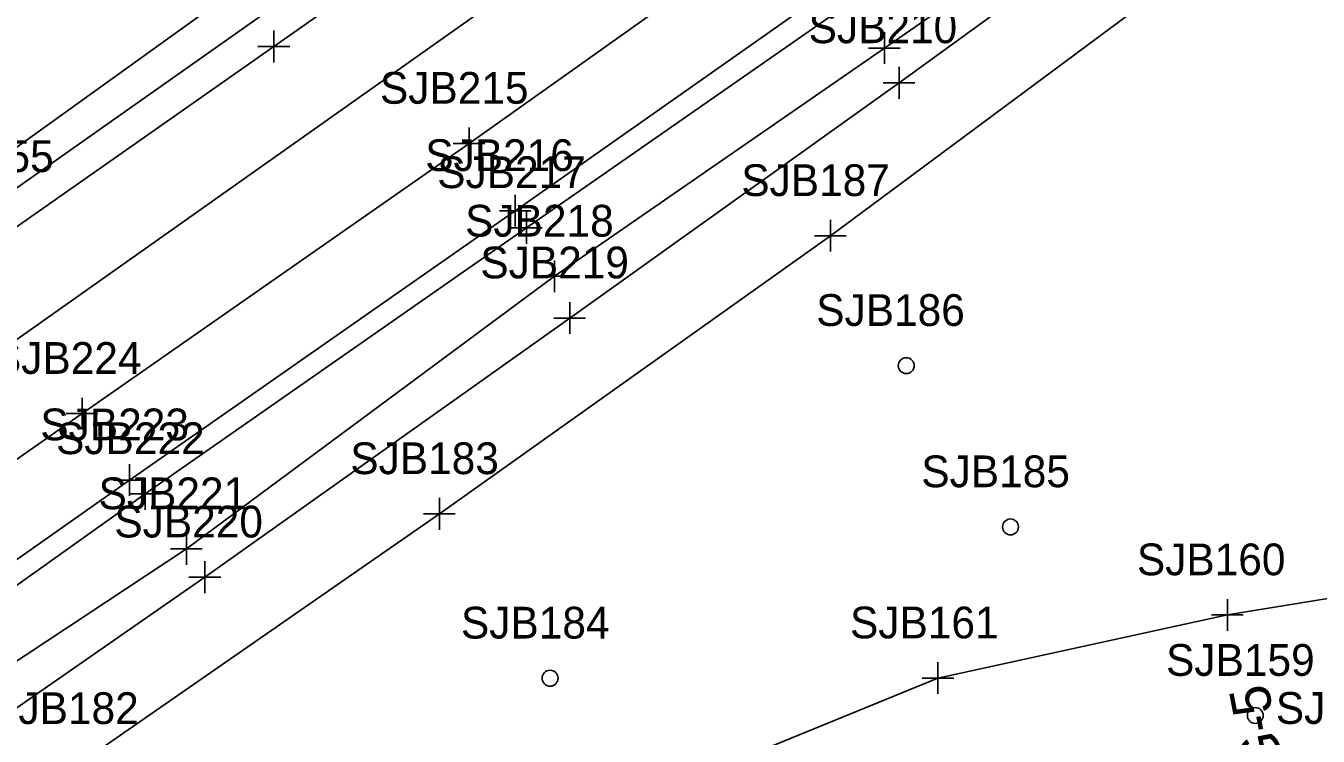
# Model space of a CAD drawing. Extents: x 941041 to 969446, y 397014 to 416764.
# Drawn here: x 951466.5 to 951629.5, y 402864.2 to 402953.7 of the extents above; entities that cross this region are included whole.
import ezdxf

# ---------------------------------------------------------------- set-up
doc = ezdxf.new("R2010")
doc.units = 0
for name, color, linetype in [('SURVEY - CENTERLINE - Preliminary Text', 7, 'Continuous'), ('SURVEY - DRAINAGE - Area Shapes', 7, 'Continuous'), ('SURVEY - DTM - Breaklines', 7, 'Continuous'), ('SURVEY - DTM - Breaklines - Points - Locators', 7, 'Continuous'), ('SURVEY - DTM - Breaklines - Points - Numbers', 7, 'Continuous'), ('SURVEY - DTM - Spot Points - Locators', 7, 'Continuous'), ('SURVEY - DTM - Spot Points - Point Numbers', 7, 'Continuous'), ('SURVEY - TRAFFIC CONTROL - Signs and Devices with Text', 7, 'Continuous'), ('SURVEY - TRANSPORTATION - Features', 7, 'Continuous'), ('SURVEY - TRANSPORTATION - Features - Points - Locators', 7, 'Continuous'), ('SURVEY - TRANSPORTATION - Features - Points - Numbers', 7, 'Continuous'), ('SURVEY - TRANSPORTATION - Roads', 7, 'Continuous'), ('SURVEY - TRANSPORTATION - Roads - Points - Locators', 7, 'Continuous'), ('SURVEY - TRANSPORTATION - Roads - Points - Numbers', 7, 'Continuous')]:
    doc.layers.add(name, color=color, linetype=linetype)

msp = doc.modelspace()

# ---------------------------------------------------------------- linework, layer by layer
at = {"layer": 'SURVEY - DRAINAGE - Area Shapes'}
msp.add_lwpolyline([(950765.73, 402528.11), (950855.07, 402487.28), (951056.09, 402625.14), (951609.08, 403015.7), (952524.78, 403657.05), (952475.83, 403724.71)], dxfattribs=at)
at = {"layer": 'SURVEY - DTM - Breaklines'}
for points in [[(951882.64, 403166.97), (951846.32, 403142.14), (951845.34, 403140.85), (951800.52, 403105.06), (951758.25, 403071.51), (951712.6, 403041.51), (951668.47, 403010.93), (951623.1, 402980.2), (951576.62, 402946.49), (951535.08, 402916.86), (951489.08, 402884.22), (951442.46, 402851.9), (951396.06, 402820.24), (951353.64, 402790.7), (951305.86, 402756.61)], [(951882.04, 403161.94), (951846.13, 403137.88), (951842.49, 403135.16), (951819.49, 403118.63), (951804.31, 403100.56), (951797.51, 403082.91), (951802.83, 403059.09), (951802.81, 403022.02), (951804.05, 402974.85), (951803.85, 402952.87), (951795.18, 402940.67), (951774.2, 402924.2), (951748.94, 402915.06), (951703.15, 402898.47), (951666.26, 402887.34), (951618.02, 402879.46), (951581.51, 402871.51), (951533.2, 402851.75), (951496.15, 402840.06)], [(951846.17, 403143.63), (951798.24, 403106.85), (951755.36, 403076.11), (951709.52, 403045.74), (951665.69, 403013.78), (951621.55, 402983.27), (951574.76, 402950.88), (951533.18, 402922.12), (951486.76, 402887.78), (951441.32, 402857.8), (951393.85, 402824.12), (951350.68, 402794.89), (951304.42, 402761.09), (951261.65, 402730.04), (951245.94, 402719.49)], [(951291.86, 402744.42), (951338.46, 402771.86), (951384.81, 402800.53), (951428.6, 402828.85), (951473.25, 402860.72), (951518.66, 402892.2), (951567.96, 402927.23), (951615.69, 402962.6), (951669.94, 403001.11), (951703.81, 403024.31), (951722.58, 403037.69)]]:
    msp.add_lwpolyline(points, dxfattribs=at)
at = {"layer": 'SURVEY - DTM - Breaklines - Points - Locators'}
for p, q in [((951574.76, 402952.88), (951574.76, 402948.88)), ((951576.76, 402950.88), (951572.76, 402950.88)), ((951576.62, 402948.49), (951576.62, 402944.49)), ((951578.62, 402946.49), (951574.62, 402946.49)), ((951567.96, 402929.23), (951567.96, 402925.23)), ((951569.96, 402927.23), (951565.96, 402927.23)), ((951533.18, 402924.12), (951533.18, 402920.12)), ((951535.18, 402922.12), (951531.18, 402922.12)), ((951535.08, 402918.86), (951535.08, 402914.86)), ((951537.08, 402916.86), (951533.08, 402916.86)), ((951518.66, 402894.2), (951518.66, 402890.2)), ((951520.66, 402892.2), (951516.66, 402892.2)), ((951486.76, 402889.78), (951486.76, 402885.78)), ((951488.76, 402887.78), (951484.76, 402887.78)), ((951489.08, 402886.22), (951489.08, 402882.22)), ((951491.08, 402884.22), (951487.08, 402884.22)), ((951618.02, 402881.46), (951618.02, 402877.46)), ((951620.02, 402879.46), (951616.02, 402879.46)), ((951581.51, 402873.51), (951581.51, 402869.51)), ((951583.51, 402871.51), (951579.51, 402871.51))]:
    msp.add_line(p, q, dxfattribs=at)
at = {"layer": 'SURVEY - DTM - Spot Points - Locators'}
for centre in [(951577.52, 402910.87), (951590.66, 402890.55), (951532.61, 402871.49), (951621.53, 402866.79)]:
    msp.add_circle(centre, 1, dxfattribs=at)
at = {"layer": 'SURVEY - TRANSPORTATION - Features'}
for points in [[(951856.72, 403212.68), (951764.5, 403147.89), (951717.58, 403116.6), (951672.86, 403085.82), (951622.89, 403050.6), (951589.61, 403026.67), (951541.47, 402992.46), (951493.88, 402958.88), (951445.62, 402924.24), (951399.07, 402891.81), (951350.72, 402858.88), (951303.21, 402826.01), (951256.16, 402792.29), (951210.71, 402760.72), (951159.21, 402724.85), (951109.63, 402690.18), (951062.08, 402656.92), (951014.84, 402623.15), (950965.73, 402588.73), (950917.42, 402555.24)], [(951845.47, 403150.79), (951794.85, 403112.74), (951750.76, 403081.68), (951706.8, 403050.62), (951661.08, 403019.6), (951617.49, 402989.41), (951570.55, 402956.66), (951529.62, 402928.23), (951481.56, 402894.72), (951437.37, 402863.29), (951389.55, 402829.63), (951347.66, 402799.3), (951299.97, 402764.93), (951259.62, 402733.33), (951238.85, 402716.85), (951240.37, 402714.07), (951266.38, 402722.33)]]:
    msp.add_lwpolyline(points, dxfattribs=at)
at = {"layer": 'SURVEY - TRANSPORTATION - Features - Points - Locators'}
for p, q in [((951529.62, 402930.23), (951529.62, 402926.23)), ((951531.62, 402928.23), (951527.62, 402928.23)), ((951481.56, 402896.72), (951481.56, 402892.72)), ((951483.56, 402894.72), (951479.56, 402894.72))]:
    msp.add_line(p, q, dxfattribs=at)
at = {"layer": 'SURVEY - TRANSPORTATION - Roads'}
for points in [[(951858.06, 403203.77), (951808.39, 403168.94), (951765.12, 403138.61), (951722.92, 403109), (951677.22, 403076.95), (951628.72, 403042.91), (951593.38, 403018.09), (951546.63, 402985.29), (951497.78, 402951.07), (951450.21, 402917.78), (951402.73, 402884.45), (951356.41, 402851.91), (951307.81, 402817.83), (951261.24, 402785.24), (951215.15, 402752.96), (951165.07, 402717.74), (951114.38, 402682.19), (951068.41, 402650.05), (951019.3, 402615.59), (950970.87, 402581.82), (950921.09, 402547.35)], [(951799.91, 403167.92), (951765.7, 403143.84), (951722.98, 403113.79), (951681.01, 403084.4), (951636.93, 403053.52), (951591.07, 403021.41), (951548.97, 402991.96), (951506.9, 402962.52), (951461.04, 402930.25), (951416.05, 402898.59), (951370.52, 402866.66), (951326.63, 402835.85), (951281.83, 402804.38), (951236.39, 402772.61), (951191.53, 402741.41), (951141.44, 402706.16), (951090.99, 402670.89), (951041.99, 402636.44), (950997.25, 402605.16), (950947.61, 402570.96)], [(951846.26, 403165.91), (951785.95, 403123.91), (951742.66, 403093.3), (951698.88, 403062.61), (951653.78, 403030.96), (951609.85, 403000.51), (951563.27, 402967.88), (951522.4, 402938.86), (951473.6, 402904.83), (951429.78, 402874.17), (951382.72, 402841.04), (951339.82, 402810.62), (951292.16, 402777.26), (951248.3, 402746.75), (951245.27, 402744.51), (951200.71, 402713.1), (951156.14, 402681.85), (951111.63, 402650.98), (951070.06, 402621.38)], [(951848.45, 403157.23), (951792.22, 403116.66), (951747.92, 403084.66), (951704.82, 403054.15), (951659.86, 403022.58), (951616, 402991.97), (951569.24, 402959.23), (951528.22, 402930.38), (951479.58, 402896.46), (951435.74, 402865.6), (951388.12, 402832.25), (951346.18, 402801.69), (951298.05, 402767.12), (951257.18, 402736.22), (951253.47, 402733.27), (951213.31, 402701.79), (951214.38, 402699.39), (951243.59, 402710.94), (951265.42, 402718.75)]]:
    msp.add_lwpolyline(points, dxfattribs=at)
at = {"layer": 'SURVEY - TRANSPORTATION - Roads - Points - Locators'}
for p, q in [((951497.78, 402953.07), (951497.78, 402949.07)), ((951499.78, 402951.07), (951495.78, 402951.07)), ((951522.4, 402940.86), (951522.4, 402936.86)), ((951524.4, 402938.86), (951520.4, 402938.86)), ((951528.22, 402932.38), (951528.22, 402928.38)), ((951530.22, 402930.38), (951526.22, 402930.38)), ((951473.6, 402906.83), (951473.6, 402902.83)), ((951475.6, 402904.83), (951471.6, 402904.83)), ((951479.58, 402898.46), (951479.58, 402894.46)), ((951481.58, 402896.46), (951477.58, 402896.46))]:
    msp.add_line(p, q, dxfattribs=at)

# ---------------------------------------------------------------- texts
at = {"layer": 'SURVEY - CENTERLINE - Preliminary Text'}
msp.add_text('N 54%%d 57\' 16" E', height=6, rotation=35.0456, dxfattribs=at).set_placement((951433.91, 402950.35))
at = {"layer": 'SURVEY - DTM - Breaklines - Points - Numbers'}
for s, p in [('SJB210', (951565.21, 402951.49)), ('SJB187', (951556.72, 402932.23)), ('SJB218', (951521.9, 402927.12)), ('SJB219', (951523.82, 402921.86)), ('SJB183', (951507.42, 402897.2)), ('SJB221', (951475.68, 402892.78)), ('SJB220', (951477.67, 402889.22)), ('SJB160', (951606.6, 402884.46)), ('SJB161', (951570.43, 402876.51)), ('SJB182', (951462.01, 402865.72))]:
    msp.add_text(s, height=4, dxfattribs=at).set_placement(p)
at = {"layer": 'SURVEY - DTM - Spot Points - Point Numbers'}
for s, p in [('SJB186', (951566.17, 402915.87)), ('SJB185', (951579.42, 402895.55)), ('SJB184', (951521.37, 402876.49)), ('SJB159', (951610.28, 402871.79)), ('SJB156', (951624.12, 402865.74))]:
    msp.add_text(s, height=4, dxfattribs=at).set_placement(p)
at = {"layer": 'SURVEY - TRAFFIC CONTROL - Signs and Devices with Text'}
msp.add_text('2G-5', height=5, rotation=100.8545, dxfattribs=at).set_placement((951625.87, 402856.37))
at = {"layer": 'SURVEY - TRANSPORTATION - Features - Points - Numbers'}
for s, p in [('SJB217', (951518.38, 402933.23)), ('SJB222', (951470.32, 402899.72))]:
    msp.add_text(s, height=4, dxfattribs=at).set_placement(p)
at = {"layer": 'SURVEY - TRANSPORTATION - Roads - Points - Numbers'}
for s, p in [('SJB215', (951511.16, 402943.86)), ('SRH555', (951449.8, 402935.25)), ('SJB216', (951516.87, 402935.38)), ('SJB224', (951462.36, 402909.83)), ('SJB223', (951468.34, 402901.46))]:
    msp.add_text(s, height=4, dxfattribs=at).set_placement(p)

doc.saveas('drawing.dxf')
